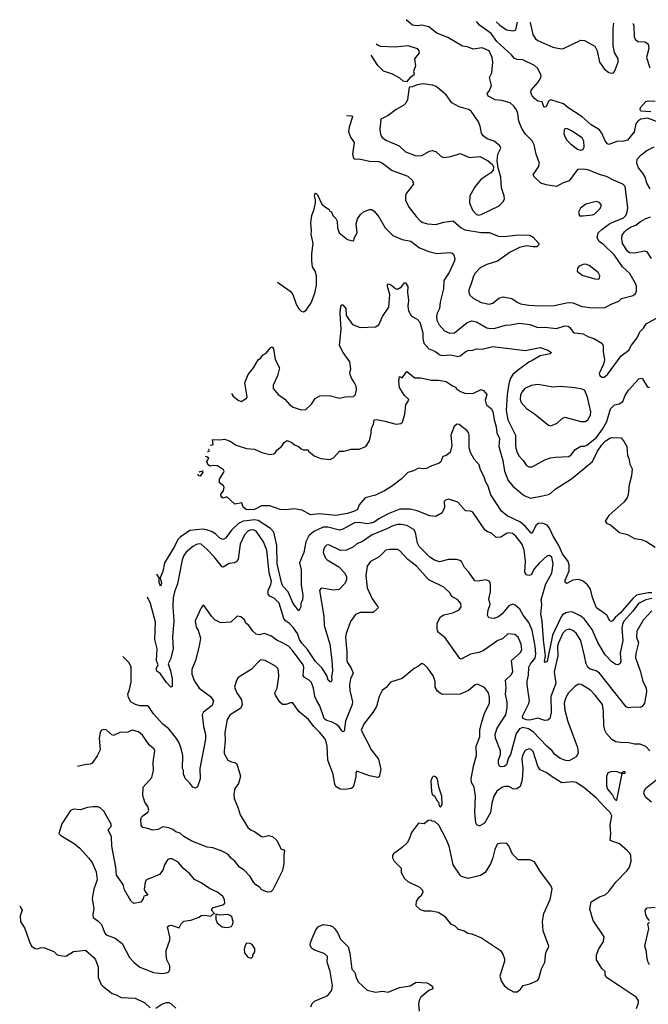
# Model space of a CAD drawing. Extents: x 2133461 to 2293071, y 753526 to 916327.
# Tile 312 of 459: x 2180252 to 2185665, y 896563 to 905042. Entities that reach past the tile are written whole.
import ezdxf

# ---------------------------------------------------------------- set-up
doc = ezdxf.new("R2010")
doc.units = 0

msp = doc.modelspace()

# ---------------------------------------------------------------- linework, layer by layer
at = {"layer": '0CON10XD'}
for points in [[(2183065.5, 904217.9), (2183112.5, 904215), (2183116.7, 904205), (2183088.9, 904115), (2183083.5, 904075), (2183100.9, 904030.9), (2183131.9, 903985), (2183118.6, 903885), (2183126, 903846), (2183145, 903840), (2183175, 903842.5), (2183265, 903823.5), (2183345, 903821.9), (2183375.8, 903805), (2183458, 903742), (2183595, 903695.5), (2183635, 903656.2), (2183642.5, 903625), (2183580, 903545), (2183573.6, 903525), (2183573.5, 903485), (2183605.7, 903425), (2183666.7, 903346.7), (2183700.5, 903310.5), (2183724.6, 903294.6), (2183763, 903283), (2183835, 903277.5), (2183905, 903297.3), (2183985, 903310), (2184055, 903250.8), (2184085, 903233.3), (2184225, 903210), (2184295, 903208.5), (2184375, 903176.4), (2184425, 903174.6), (2184545, 903188.6), (2184645, 903186), (2184675, 903168.8), (2184723.3, 903115), (2184720.7, 903099.3), (2184705, 903086.2), (2184672.5, 903085), (2184615.7, 903095.7), (2184555, 903080.6), (2184475, 903038.9), (2184366.7, 902963.3), (2184276, 902934), (2184215.9, 902904.1), (2184170, 902855), (2184155.6, 902825), (2184144, 902775), (2184119.4, 902715), (2184118.6, 902695), (2184128.3, 902668.3), (2184156.2, 902645), (2184225, 902607.1), (2184293.4, 902593.4), (2184325, 902600.6), (2184378, 902645), (2184415, 902654.6), (2184490.8, 902640.8), (2184535, 902609.6), (2184565.8, 902595.8), (2184635, 902584.6), (2184735, 902579.1), (2184855, 902581.5), (2184975, 902606.5), (2185015, 902602.2), (2185095, 902572.2), (2185185, 902560), (2185295, 902564), (2185345, 902592.5), (2185411.4, 902618.6), (2185435, 902640.8), (2185535, 902666.7), (2185555, 902684.2), (2185564.5, 902705), (2185564.5, 902745), (2185557.8, 902765), (2185505, 902855.8), (2185442.6, 902912.6), (2185375.2, 903015.2), (2185279.5, 903105), (2185242.4, 903132.4), (2185224.7, 903164.7), (2185234.6, 903205), (2185264.4, 903235.6), (2185335, 903286.8), (2185451.8, 903335), (2185470.8, 903355), (2185481.8, 903385), (2185488.2, 903425), (2185466.7, 903605), (2185445, 903626.2), (2185365, 903660.8), (2185305, 903691.8), (2185253.3, 903705), (2185145, 903748), (2185105, 903756), (2185055, 903752.5), (2184983.3, 903655), (2184931.8, 903638.2), (2184875, 903606.2), (2184785, 903618.9), (2184739.2, 903635), (2184684.3, 903685), (2184674.2, 903705), (2184720, 903775), (2184727.1, 903805), (2184700, 903885), (2184682.3, 903965), (2184665, 903999.2), (2184607.1, 904055), (2184576.9, 904105), (2184549.3, 904169.3), (2184542.7, 904235), (2184530.9, 904265), (2184508.3, 904298.3), (2184475, 904324.4), (2184405, 904345.6), (2184345, 904352.7), (2184285, 904382), (2184276.2, 904405), (2184294.5, 904425.5), (2184315.8, 904475), (2184296.2, 904545), (2184318, 904585), (2184326, 904675), (2184319.2, 904715), (2184294, 904775), (2184235, 904798), (2184158.3, 904788.3), (2184107.1, 904807.1), (2184065, 904812.9), (2183938.1, 904888.1), (2183845, 904926.7), (2183775, 904978.9), (2183715, 904995.6), (2183675, 904988), (2183635, 904993.8), (2183580.6, 905041.7)], [(2185767.3, 904155), (2185659.2, 904195), (2185600.7, 904185), (2185575, 904166.8), (2185559.2, 904145), (2185544.4, 904075), (2185485, 904005.6), (2185455, 903994.6), (2185395, 903992.2), (2185325, 903968), (2185313.4, 903973.4), (2185295, 903998.8), (2185266.4, 904065), (2185244.7, 904094.7), (2185173.5, 904135), (2185094.4, 904204.4), (2184972.9, 904285), (2184935, 904317.5), (2184825, 904352.5), (2184805, 904340), (2184785, 904292.5), (2184775, 904287.5), (2184765, 904292.5), (2184759.3, 904309.3), (2184750, 904335), (2184715, 904340), (2184685, 904362.5), (2184664.4, 904385), (2184652.9, 904415), (2184655.8, 904435), (2184717.1, 904502.9), (2184740.9, 904545), (2184741.8, 904565), (2184711.1, 904625), (2184685, 904646.9), (2184585, 904696.1), (2184535, 904700.3), (2184510.2, 904710.2), (2184488.1, 904738.1), (2184361, 904855), (2184312.1, 904922.1), (2184212, 904995), (2184186.8, 905026.6)], [(2184355.6, 905022.4), (2184386.4, 904993.6), (2184445, 904953.1), (2184503.9, 904946.1), (2184523.3, 904955), (2184538.7, 905019.7)], [(2184646.3, 905018.6), (2184647, 905017), (2184671.4, 904915), (2184695, 904878), (2184712.4, 904862.4), (2184844.2, 904804.2), (2184915, 904790.6), (2184935, 904794.4), (2185085, 904864.2), (2185115, 904864), (2185205, 904814.4), (2185224.7, 904775), (2185245.3, 904675), (2185286.6, 904616.6), (2185325, 904588.2), (2185345, 904580.9), (2185365, 904584.4), (2185375, 904595.6), (2185405.9, 904675), (2185404.4, 904705), (2185375, 904758.1), (2185362.2, 904817.8), (2185361.5, 904965), (2185368, 905011.8)], [(2185531.5, 905010.2), (2185535.4, 905005), (2185541.2, 904985), (2185543.8, 904895), (2185552.7, 904872.7), (2185575, 904854.4), (2185635, 904851.9), (2185664.4, 904834.4), (2185670, 904795), (2185649.5, 904715), (2185678.6, 904628.6)], [(2183320.4, 904834.7), (2183332, 904825), (2183355, 904813.1), (2183485, 904808.2), (2183595, 904820), (2183675.6, 904795), (2183690, 904775), (2183691.5, 904755), (2183650.8, 904705), (2183660, 904645), (2183643.8, 904595), (2183650, 904575), (2183646.7, 904565), (2183615, 904543.3), (2183582.5, 904507.5), (2183555, 904511.2), (2183525, 904538), (2183462.4, 904572.4), (2183385, 904599.2), (2183337, 904647), (2183279.5, 904735.6)], [(2184205, 903358.9), (2184225, 903364.5), (2184379.8, 903440.2), (2184416.2, 903475), (2184426.2, 903495), (2184424, 903525), (2184400, 903595), (2184395.8, 903685.8), (2184372.5, 903765), (2184362.5, 903825), (2184370, 903885), (2184393.8, 903935), (2184388, 903955), (2184337.5, 903995), (2184276.4, 904016.4), (2184241.7, 904041.7), (2184228.6, 904065), (2184216.7, 904125), (2184202.2, 904162.2), (2184138.6, 904255), (2184117.4, 904267.4), (2184035, 904290), (2183973.8, 904325), (2183924.2, 904394.2), (2183837.1, 904467.1), (2183807.7, 904477.7), (2183725, 904488.8), (2183675, 904481.2), (2183635, 904462.5), (2183605, 904460), (2183592.5, 904355), (2183577.6, 904322.4), (2183560.8, 904305), (2183495, 904269.2), (2183425, 904217.1), (2183360.5, 904185), (2183352.3, 904095), (2183359.6, 904055), (2183371.2, 904031.2), (2183404.6, 904004.6), (2183518.8, 903955), (2183575, 903904), (2183665, 903870), (2183715, 903872.5), (2183780, 903910), (2183805, 903915.6), (2183835, 903906.9), (2183880.8, 903865), (2183905, 903855.6), (2183965, 903864), (2184045, 903889.2), (2184125, 903855.7), (2184215, 903863.8), (2184285, 903827.5), (2184322.5, 903795), (2184332.5, 903775), (2184330, 903745), (2184308.3, 903721.7), (2184223.7, 903666.3), (2184174, 903606), (2184128.2, 903525), (2184124.6, 903465), (2184150.7, 903400.7), (2184185, 903362.9), (2184205, 903358.9)], [(2185687.9, 904247.9), (2185600, 904255), (2185593.8, 904265), (2185598, 904285), (2185645, 904337.5), (2185665, 904343.3), (2185725, 904340)], [(2185083, 903917), (2185095, 903920), (2185105, 903927.5), (2185112, 903945), (2185110, 903995), (2185095.7, 904025), (2185005, 904085.7), (2184965, 904104), (2184947.7, 904102.3), (2184940.3, 904089.7), (2184937.5, 904062.5), (2184945.6, 904035), (2184964.5, 904005), (2184995, 903973.3), (2185055, 903927.5), (2185083, 903917)], [(2185682.1, 903585), (2185651.4, 903635), (2185638, 903685), (2185619.1, 903719.1), (2185581.2, 903765), (2185566.7, 903805), (2185570.5, 903839.5), (2185605, 903878.8), (2185653.3, 903915), (2185715, 903948.1)], [(2182472, 902781.5), (2182580, 902705), (2182603.8, 902675), (2182631.7, 902591.7), (2182655, 902552.5), (2182675, 902532.5), (2182695, 902527.5), (2182718.3, 902541.7), (2182761.2, 902605), (2182794.4, 902685.6), (2182806.5, 902755), (2182806.7, 902835), (2182796.9, 902875), (2182771.9, 902915), (2182766.4, 902965), (2182766.2, 903025), (2182779.6, 903115), (2182761.8, 903195), (2182765.4, 903225), (2182758.5, 903295), (2182767.5, 903355), (2182788.6, 903411.4), (2182799.5, 903465), (2182800, 903490), (2182790.6, 903525), (2182795, 903546.7), (2182805, 903545.8), (2182815.7, 903535), (2182855, 903453.8), (2182885, 903426.7), (2182915, 903410), (2182923.6, 903393.6), (2182936.1, 903386.1), (2182947.5, 903355), (2182975, 903330), (2182985.5, 903305.5), (2182988.3, 903248.3), (2183004.3, 903205), (2183075, 903150), (2183115, 903136.7), (2183130, 903140), (2183135.7, 903165), (2183156.7, 903205), (2183148.1, 903285), (2183162.1, 903327.9), (2183185.6, 903364.4), (2183212.1, 903387.9), (2183265, 903406.2), (2183285, 903406.2), (2183303.9, 903393.9), (2183345, 903343.3), (2183400.2, 903250.2), (2183464.7, 903184.7), (2183545, 903150), (2183620, 903135), (2183695, 903078.6), (2183775, 903045.8), (2183845, 903028.6), (2183955, 903038), (2183975, 903030), (2183989.2, 903015), (2184000, 902985), (2183995.6, 902965), (2183950.5, 902865), (2183905.5, 902794.5), (2183900.5, 902725), (2183871.5, 902608.5), (2183866.8, 902555), (2183847.9, 902515), (2183842.1, 902485), (2183844.5, 902455), (2183862.9, 902415), (2183911.2, 902361.2), (2183955, 902341.8), (2183995, 902346), (2184105, 902434.4), (2184145, 902448.8), (2184185, 902440.9), (2184275, 902389.6), (2184305, 902383.1), (2184345, 902384.6), (2184435, 902412.5), (2184475, 902413.6), (2184555, 902429.5), (2184645, 902416.7), (2184715, 902391.5), (2184775, 902394.6), (2184875, 902383.1), (2184945, 902404.5), (2184975, 902401.4), (2184990.5, 902390.5), (2185014, 902355), (2185030, 902345), (2185105, 902336.7), (2185144, 902314), (2185196.5, 902296.5), (2185266.2, 902255), (2185275.7, 902235), (2185275.7, 902185), (2185287.9, 902112.1), (2185279.2, 902075), (2185242.5, 901995), (2185247, 901977), (2185265, 901962.5), (2185285, 901962.5), (2185312.5, 901985), (2185432.5, 902147.5), (2185497.1, 902195), (2185519.8, 902240.2), (2185568.4, 902301.6), (2185591.9, 902355), (2185622.5, 902385), (2185647.6, 902422.4), (2185755, 902482.9)], [(2185105, 903353.8), (2185185, 903362.2), (2185205, 903370), (2185251.2, 903415), (2185263.3, 903445), (2185245, 903466.2), (2185215, 903477.5), (2185125.8, 903454.2), (2185080.5, 903419.5), (2185063.3, 903385), (2185073.9, 903353.9), (2185105, 903353.8)], [(2185693.1, 902985), (2185655, 903041.9), (2185635, 903047.1), (2185545, 903031.6), (2185503.8, 903035), (2185485, 903047.1), (2185443.5, 903115), (2185437.1, 903155), (2185441.4, 903185), (2185459.2, 903215), (2185477.6, 903232.4), (2185512.9, 903255), (2185558.6, 903271.4), (2185596.9, 903303.1), (2185645, 903329.6), (2185685, 903344.6)], [(2185233.9, 902806.1), (2185245, 902813.3), (2185248, 902835), (2185233.8, 902865), (2185156.7, 902925), (2185125, 902935.6), (2185105, 902934.3), (2185070.3, 902919.7), (2185055, 902902.5), (2185054, 902875), (2185095, 902842.9), (2185205, 902809.2), (2185233.9, 902806.1)], [(2182075.8, 901822.7), (2182091.2, 901801.2), (2182134.2, 901764.2), (2182160, 901755), (2182196.4, 901776.4), (2182205, 901778.8), (2182210.8, 901795), (2182191.4, 901915), (2182220, 901985), (2182266.2, 902045), (2182306.1, 902113.9), (2182325, 902126.7), (2182347.5, 902155), (2182375, 902168.8), (2182415, 902220), (2182425, 902223.8), (2182436.1, 902206.1), (2182450.6, 902115), (2182490, 902045), (2182470.6, 901975), (2182433.3, 901895), (2182434.2, 901865), (2182477.5, 901815), (2182535, 901773.8), (2182575, 901728.9), (2182606.2, 901705), (2182675, 901681.4), (2182715, 901686), (2182765, 901732), (2182795, 901780), (2182835, 901802), (2182915.9, 901805.9), (2183005, 901784), (2183055, 901793.8), (2183125, 901796.7), (2183143.3, 901815), (2183152.5, 901855), (2183148.8, 901885), (2183136.2, 901915), (2183109.2, 901955), (2183097.5, 901985), (2183095.8, 902005), (2183103.8, 902035), (2183096, 902095), (2183036.4, 902176.4), (2183005.6, 902235), (2183020.8, 902375), (2183011.4, 902515), (2183016.4, 902573.6), (2183025, 902587.5), (2183035, 902587.5), (2183060, 902555), (2183063.8, 902495), (2183116.9, 902416.9), (2183185, 902390.8), (2183315, 902396.5), (2183345.3, 902414.7), (2183377.1, 902485), (2183430.6, 902565), (2183439.5, 902675), (2183418.1, 902745), (2183419.5, 902760.5), (2183425, 902766), (2183445, 902761.4), (2183487.7, 902727.7), (2183505, 902722), (2183539.7, 902740.3), (2183565, 902776.7), (2183575, 902776.7), (2183594.4, 902745), (2183590, 902695), (2183599.2, 902625), (2183593.8, 902575), (2183600, 902535), (2183625, 902487.5), (2183675, 902463.3), (2183697.4, 902437.4), (2183722.7, 902345), (2183722.7, 902295), (2183731.9, 902255), (2183775, 902208), (2183833.8, 902185), (2183865, 902158), (2183885, 902150.6), (2183965, 902154.4), (2184025, 902142.5), (2184045, 902148), (2184093.8, 902185), (2184115, 902194.2), (2184153, 902197), (2184185, 902207.1), (2184235, 902206), (2184325, 902227.8), (2184605, 902193.5), (2184735, 902219.2), (2184800, 902195), (2184832.5, 902175), (2184820, 902165), (2184735, 902147.1), (2184657.7, 902102.3), (2184635, 902091.5), (2184535, 902017.5), (2184498.9, 901985), (2184478.4, 901955), (2184463, 901907), (2184449.8, 901815), (2184442.3, 901675), (2184454.8, 901594.8), (2184521.9, 901465), (2184522.5, 901365), (2184532.6, 901322.6), (2184550, 901285), (2184586.2, 901246.2), (2184615, 901203.3), (2184635, 901190), (2184665, 901192), (2184775, 901251.4), (2184822, 901268), (2184865, 901275.5), (2184980.2, 901279.8), (2185001.4, 901295), (2185033.7, 901336.3), (2185055, 901353.3), (2185085, 901368.9), (2185115, 901369.5), (2185135, 901377.9), (2185217.7, 901445), (2185269.8, 901515), (2185306.9, 901583.1), (2185340.6, 901689.4), (2185375, 901724.3), (2185413.8, 901735), (2185445, 901754.2), (2185465, 901806), (2185495, 901852.5), (2185585, 901950), (2185605, 901956.2), (2185615, 901948.8), (2185655, 901883.8), (2185665, 901876), (2185675, 901877.5)], [(2181893.1, 901380.5), (2181905, 901377.5), (2181917.5, 901385), (2181912.4, 901427.3), (2181975, 901422.5), (2182015, 901429.2), (2182065, 901412.5), (2182115, 901377.5), (2182205, 901350), (2182275, 901344.2), (2182336.7, 901315), (2182405, 901298.6), (2182447.5, 901305), (2182466.1, 901333.9), (2182507.5, 901365), (2182528.3, 901401.7), (2182555, 901416.7), (2182595, 901402), (2182619.5, 901379.5), (2182652.5, 901365), (2182676.4, 901346.4), (2182697, 901337), (2182735, 901337.5), (2182740, 901325), (2182787.5, 901285), (2182845, 901264.2), (2182925, 901254.2), (2182958.3, 901271.7), (2183005, 901326.2), (2183045, 901326), (2183106.1, 901343.9), (2183175, 901344.2), (2183233.6, 901366.4), (2183262.9, 901415), (2183278.3, 901481.7), (2183280, 901525), (2183298.8, 901555), (2183304.2, 901595.8), (2183325, 901598), (2183395, 901584.3), (2183495, 901557.7), (2183534.6, 901565.4), (2183547.5, 901575), (2183567.5, 901645), (2183575.8, 901724.2), (2183602.5, 901765), (2183600, 901775), (2183566.2, 901805), (2183521.2, 901875), (2183516.2, 901925), (2183521.7, 901968.3), (2183545, 901957.5), (2183585, 902012.5), (2183655, 901958), (2183705, 901957.5), (2183795, 901937.5), (2183857.3, 901937.3), (2183925, 901925.8), (2183978, 901888), (2184005, 901876.2), (2184013.6, 901863.6), (2184048.8, 901838.8), (2184085.7, 901825.7), (2184155, 901822), (2184225, 901856), (2184245, 901850), (2184276, 901815), (2184258.9, 901765), (2184265, 901738.8), (2184275, 901722.5), (2184312.4, 901692.4), (2184325, 901666.7), (2184337.3, 901595), (2184356.1, 901535), (2184359.6, 901485), (2184382.7, 901435), (2184379.2, 901365), (2184413.6, 901245), (2184428, 901155), (2184458.9, 901075), (2184497.1, 901025), (2184566.4, 900966.4), (2184597.5, 900945), (2184652.1, 900922.1), (2184755, 900940.4), (2184805, 900952.9), (2184824.7, 900965.3), (2184861.9, 900998.1), (2185003.3, 901086.7), (2185184, 901236), (2185227.5, 901325), (2185265, 901380), (2185295, 901412.2), (2185335, 901437.8), (2185355, 901443.3), (2185430.6, 901440.6), (2185457.6, 901407.6), (2185480, 901365), (2185485.9, 901285.9), (2185496.2, 901265), (2185506.2, 901215), (2185525.8, 901175), (2185520.5, 901115), (2185500, 901035), (2185492.7, 900952.7), (2185484.4, 900925), (2185453.1, 900886.9), (2185325, 900773.1), (2185294.4, 900724.4), (2185303.8, 900705), (2185340.8, 900690.8), (2185418, 900625), (2185485, 900607.8), (2185545, 900574.4), (2185604.4, 900565.6), (2185645, 900552.1), (2185725, 900500.5)], [(2184825, 901544), (2184881.4, 901568.6), (2184925, 901611.2), (2184945, 901618.8), (2185085, 901580.8), (2185125, 901582.5), (2185143.8, 901595), (2185167.1, 901635), (2185170.6, 901665), (2185141.2, 901791.2), (2185119.2, 901849.2), (2185095, 901860), (2185035, 901871.4), (2184905, 901884.5), (2184845, 901876.7), (2184715, 901900.6), (2184655, 901891.9), (2184602.5, 901865), (2184576.8, 901833.2), (2184565, 901807.5), (2184562.2, 901775), (2184571.4, 901745), (2184616, 901695), (2184686.4, 901646.4), (2184805, 901548.8), (2184825, 901544)], [(2185695.7, 900105.7), (2185665, 900106), (2185563.7, 900086.3), (2185531.7, 900058.3), (2185425.8, 899935), (2185380, 899895), (2185357.5, 899865), (2185345, 899860.8), (2185335, 899866.2), (2185307.8, 899915), (2185217.9, 899977.9), (2185183.8, 900065), (2185168.3, 900138.3), (2185142.5, 900175), (2185099.1, 900209.1), (2185065, 900221.1), (2185015, 900215.4), (2184965, 900188.1), (2184948, 900195), (2184947.9, 900215), (2184982.7, 900295), (2184984.7, 900344.7), (2184974.7, 900375), (2184925, 900442.5), (2184893.9, 900515), (2184846.4, 900595), (2184814.1, 900664.1), (2184795, 900688.4), (2184755, 900705.7), (2184716, 900704), (2184696.4, 900685), (2184665, 900621.2), (2184655, 900620), (2184608.8, 900678.8), (2184565.8, 900715.8), (2184450, 900770), (2184399.9, 900809.9), (2184310.1, 900950.1), (2184285, 901024.2), (2184262.1, 901065), (2184251.8, 901105), (2184220.3, 901165), (2184209.8, 901209.8), (2184165, 901256.2), (2184133.9, 901315), (2184123.3, 901355), (2184123.9, 901463.9), (2184116.4, 901486.4), (2184101.5, 901505), (2184035, 901555.4), (2184015, 901557.5), (2183992.6, 901537.4), (2183965.4, 901465), (2183974.5, 901375.5), (2183957.5, 901315), (2183925, 901290), (2183895, 901280), (2183877.5, 901235), (2183865, 901223.3), (2183787.5, 901195), (2183755, 901176.2), (2183725, 901173.3), (2183685, 901180), (2183643.9, 901156.1), (2183595, 901143.8), (2183537.5, 901085), (2183455, 901022), (2183394.3, 900985), (2183315, 900948.2), (2183225.9, 900924.1), (2183174.6, 900865.4), (2183160, 900825), (2183135, 900809.6), (2183075, 900789.2), (2182975, 900772.9), (2182833.3, 900786.7), (2182755, 900776.7), (2182685, 900818), (2182615, 900830), (2182545, 900822), (2182495, 900823.3), (2182405, 900854.6), (2182335, 900854.2), (2182275, 900822.9), (2182220.7, 900820.7), (2182202.5, 900825), (2182177.5, 900845), (2182165, 900880), (2182105, 900870), (2182035, 900933.3), (2182005, 900922.5), (2181995, 900927.5), (2181982.5, 900945), (2181982.5, 900955), (2182005.9, 900984.1), (2182013.3, 901015), (2182007.7, 901027.7), (2181973, 901053), (2181972.5, 901085), (2182010, 901145), (2182012.5, 901155), (2182006.7, 901165), (2181955, 901198.8), (2181925, 901203.3), (2181888.3, 901198.3), (2181870.7, 901210.7), (2181863.6, 901236.4), (2181880, 901265), (2181870, 901275), (2181852, 901281.2)], [(2181869.8, 901324.3), (2181875, 901322.5), (2181885, 901330), (2181881.7, 901341.7), (2181876.6, 901340.6)], [(2181797, 901148.1), (2181827, 901157), (2181830, 901145), (2181805, 901110), (2181792.5, 901115), (2181789.1, 901128.8)], [(2185695, 900056.1), (2185645, 900047), (2185581.8, 900015), (2185531.9, 899948.1), (2185455, 899863.1), (2185441.6, 899835), (2185437.3, 899802.7), (2185445.3, 899694.7), (2185423.8, 899586.2), (2185430, 899515), (2185423.2, 899496.8), (2185405, 899487.5), (2185385, 899490.6), (2185351.3, 899511.3), (2185293.8, 899573.8), (2185229.8, 899679.8), (2185180.8, 899790.7), (2185112.1, 899882.1), (2185085, 899904.5), (2185015, 899938.9), (2184995, 899941.8), (2184955, 899934.5), (2184925, 899915.5), (2184910.9, 899895), (2184839, 899741), (2184795, 899514.7), (2184777.1, 899507.1), (2184771.5, 899515), (2184780.9, 899565), (2184761.7, 899701.7), (2184750, 899865), (2184739.6, 899925), (2184746.9, 900005), (2184743.6, 900045), (2184781.9, 900185), (2184833.1, 900275), (2184846.2, 900355), (2184835, 900414), (2184815, 900428.6), (2184795, 900426), (2184725, 900362.9), (2184685.6, 900315), (2184655, 900260), (2184635, 900256), (2184615, 900262), (2184602.5, 900285), (2184609, 900379), (2184596.6, 900476.6), (2184575, 900529.4), (2184523.3, 900595), (2184495, 900616.5), (2184465, 900621.8), (2184445, 900616.4), (2184395, 900586.4), (2184355, 900582.5), (2184315, 900620.8), (2184275, 900635.6), (2184258.6, 900648.6), (2184155, 900800), (2184135, 900810), (2184092.1, 900812.1), (2184025, 900886.2), (2183945, 900913.3), (2183920, 900905), (2183908.3, 900891.7), (2183911.2, 900845), (2183888.8, 900795), (2183836.2, 900763.8), (2183785, 900770), (2183675, 900811.9), (2183615, 900826.7), (2183525, 900825.5), (2183425, 900787.1), (2183345.6, 900744.4), (2183305, 900715.4), (2183276, 900705), (2183245, 900701.2), (2183175, 900711.6), (2183135, 900708.8), (2183035, 900654.7), (2183005, 900646.4), (2182905, 900671.6), (2182865, 900671.1), (2182785, 900635.3), (2182742.2, 900597.8), (2182715.3, 900545), (2182700, 900455), (2182662.7, 900365), (2182674.3, 900305), (2182676.3, 900175), (2182690.8, 900085), (2182687.1, 900045), (2182674, 900015), (2182671.4, 899985), (2182655, 899950), (2182606.5, 900015), (2182563.2, 900115), (2182519.2, 900165), (2182507.3, 900195), (2182470.4, 900355), (2182464.7, 900515), (2182439.1, 900629.1), (2182411.2, 900661.2), (2182305, 900729), (2182275, 900735.2), (2182205.9, 900725.9), (2182175, 900724.2), (2182135, 900704), (2182079.9, 900650.1), (2182025, 900578.1), (2182005, 900566.7), (2181979.2, 900575), (2181936.9, 900615), (2181904, 900634), (2181860.1, 900650.1), (2181825, 900654.8), (2181717.5, 900642.5), (2181633.6, 900586.4), (2181614.8, 900565.2), (2181586.2, 900505), (2181497.3, 900365), (2181485, 900290), (2181460, 900235), (2181473.3, 900186.7), (2181465, 900163.3), (2181452, 900195), (2181453.8, 900235), (2181433.5, 900268.4)], [(2185695, 899951.5), (2185620.2, 899869.8), (2185567.3, 899775), (2185563.6, 899725), (2185580, 899675), (2185556.8, 899585), (2185555.3, 899545.3), (2185594.8, 899434.8), (2185618.8, 899345), (2185645.4, 899285), (2185650.8, 899255), (2185632.4, 899157.6), (2185613.2, 899126.8), (2185595, 899118.6), (2185535, 899122.9), (2185495, 899115.8), (2185475, 899125.8), (2185244.8, 899414.8), (2185215, 899434.6), (2185165, 899450.4), (2185143.6, 899465), (2185129.6, 899495), (2185117.1, 899565), (2185082.8, 899695), (2185045, 899757.7), (2185015, 899783.3), (2184985, 899792.9), (2184955, 899784.2), (2184930.5, 899759.5), (2184890.6, 899675), (2184882.8, 899645), (2184886.1, 899565), (2184855.2, 899425), (2184867.8, 899325), (2184826.8, 899215), (2184828.5, 899075), (2184816.2, 899025), (2184801.2, 899008.8), (2184775, 899005.7), (2184715, 899028.2), (2184645, 899010.5), (2184615, 899012.2), (2184584.4, 899025), (2184582.8, 899045), (2184633.8, 899146.2), (2184642, 899175), (2184621.5, 899315), (2184622.1, 899345), (2184634, 899396), (2184636.9, 899465), (2184650, 899495), (2184690.8, 899545), (2184697.8, 899582.2), (2184691.7, 899648.3), (2184666.3, 899785), (2184635, 899851.4), (2184586.7, 899915), (2184560, 899965), (2184519.5, 899999.5), (2184495, 900008.9), (2184465, 899994.4), (2184405.3, 899924.7), (2184375, 899899.6), (2184335, 899884.4), (2184291.7, 899891.7), (2184281.4, 899915), (2184285.9, 899955.9), (2184302.9, 900005), (2184292.5, 900055), (2184305.5, 900115), (2184307.1, 900175), (2184302, 900195), (2184295, 900206), (2184265, 900218.6), (2184197, 900207), (2184170.9, 900210.9), (2184120, 900285), (2184081.4, 900325), (2184056, 900375), (2184042.5, 900385), (2184015, 900392), (2183945, 900392), (2183865.8, 900374.2), (2183825, 900386.7), (2183785, 900414.5), (2183693.2, 900505), (2183678.4, 900535), (2183660.4, 900625), (2183645, 900650.9), (2183585, 900685.9), (2183535.8, 900695.8), (2183505, 900693.5), (2183465, 900684.1), (2183420.5, 900659.5), (2183288.1, 900605), (2183205, 900547.8), (2183155, 900528.1), (2183125, 900501.4), (2183065, 900474.2), (2183015, 900471.2), (2182915, 900518.6), (2182895, 900515.7), (2182882, 900505), (2182870.8, 900485), (2182866, 900455), (2182884, 900405), (2182899.1, 900389.1), (2182999.1, 900329.1), (2183052, 900275), (2183067, 900243), (2183066.7, 900215), (2183050, 900185), (2183004.3, 900135.7), (2182955, 900128.6), (2182855, 900146), (2182845, 900143.8), (2182833.1, 900126.9), (2182872, 899905), (2182873.9, 899825), (2182922.3, 899665), (2182940.3, 899525), (2182944.4, 899435), (2182936, 899385), (2182940.6, 899355), (2182935, 899340), (2182925, 899339.2), (2182908.6, 899355), (2182895.7, 899395.7), (2182855, 899461.2), (2182798.1, 899515), (2182728.8, 899618.8), (2182681.8, 899671.8), (2182661.4, 899705), (2182643.8, 899755), (2182608.5, 899805), (2182575, 899843.1), (2182540, 899865), (2182525, 899884.2), (2182485, 900016.5), (2182446.6, 900056.6), (2182406.4, 900076.4), (2182390.6, 900095), (2182390.5, 900125), (2182415, 900177.5), (2182419.5, 900205), (2182399.6, 900279.6), (2182380.2, 900475), (2182352.3, 900545), (2182287.1, 900637.1), (2182265, 900648.2), (2182235.8, 900645), (2182214.6, 900635), (2182187.8, 900605), (2182151.1, 900525), (2182133.9, 900396.1), (2182121.9, 900375), (2182105, 900363.6), (2182055, 900357.7), (2182005, 900328.6), (2181995, 900330), (2181927.1, 900415), (2181865, 900478.5), (2181815, 900525.6), (2181795, 900529.4), (2181775, 900523.3), (2181744.1, 900505.9), (2181685, 900455.6), (2181665, 900427.1), (2181650.4, 900389.6), (2181610.4, 900185), (2181584.7, 900115), (2181574.6, 900064.6), (2181570.3, 899985), (2181578.2, 899865), (2181567.4, 899725), (2181574.6, 899625), (2181550, 899535), (2181528.9, 899495), (2181551.1, 899435), (2181563.5, 899365), (2181565, 899300), (2181554.2, 899294.2), (2181515, 899334.2), (2181465, 899407.5), (2181432.7, 899432.7), (2181428.1, 899455), (2181444.4, 899485), (2181430.2, 899520.2), (2181436.4, 899625), (2181414.7, 899705), (2181421.1, 899855), (2181379.3, 900015), (2181351, 900068.6)], [(2185679.4, 898745), (2185645, 898784.2), (2185595, 898804.2), (2185545, 898804.3), (2185485, 898817.1), (2185445, 898814.3), (2185385, 898823.1), (2185352.1, 898842.1), (2185306, 898896), (2185291.5, 898925), (2185281.8, 898965), (2185279.5, 899085), (2185269.5, 899145), (2185208.9, 899225), (2185167, 899267), (2185086.7, 899316.7), (2185065, 899319.4), (2185035, 899303.1), (2184979.2, 899245), (2184954, 899205), (2184940.3, 899155), (2184946.6, 899095), (2184971.1, 898998.9), (2185056, 898775), (2185060.8, 898725), (2185045, 898694.2), (2184985, 898660.8), (2184955, 898662.5), (2184905, 898680), (2184857.1, 898717.1), (2184836.5, 898745), (2184790, 898785), (2184675, 898909.7), (2184633.6, 898935), (2184585, 898947.2), (2184555, 898934.1), (2184528.1, 898895), (2184479.7, 898715), (2184461.7, 898685), (2184444.8, 898625.3), (2184425, 898610.8), (2184397, 898607), (2184382.4, 898612.4), (2184375.5, 898635.5), (2184376.1, 898665), (2184392.5, 898715), (2184392.3, 898745), (2184349.6, 898855), (2184346, 898885), (2184360.8, 898935), (2184397.9, 898995), (2184437.8, 899055), (2184450, 899115), (2184448.9, 899165), (2184434.5, 899235), (2184440, 899285), (2184434.4, 899355), (2184485, 899400.8), (2184498.1, 899425), (2184486.9, 899525), (2184560.9, 899589.1), (2184575.5, 899615), (2184570.9, 899665), (2184545, 899724.2), (2184515, 899746.7), (2184455, 899752.5), (2184408.7, 899711.3), (2184368.8, 899695), (2184243.4, 899606.6), (2184205, 899591.9), (2184135, 899579.5), (2184055, 899536), (2184042.1, 899542.1), (2183915, 899717.5), (2183857.5, 899765), (2183848.6, 899778.6), (2183846.7, 899805), (2183847.5, 899845), (2183875, 899900), (2183903, 899917), (2183982, 899935), (2184035, 899960), (2184053.6, 899985), (2184051.5, 900015), (2184025, 900045.5), (2183974.6, 900074.6), (2183955, 900106), (2183905, 900153.8), (2183775, 900218.2), (2183669.4, 900335), (2183593.6, 900393.6), (2183525, 900467.5), (2183505, 900480.8), (2183435, 900479.4), (2183405, 900472.5), (2183348.6, 900415), (2183271.5, 900375), (2183244.1, 900335), (2183232.6, 900255), (2183245, 900148.8), (2183286.1, 900055), (2183331.4, 899995), (2183339.2, 899985), (2183336.2, 899975), (2183295, 899936.9), (2183185, 899935.6), (2183145, 899918.6), (2183101.3, 899858.7), (2183062.6, 899755), (2183056.4, 899725), (2183070, 899595), (2183069.1, 899525), (2183075.5, 899505), (2183104.7, 899464.7), (2183124.4, 899415), (2183101.1, 899365), (2183092.7, 899315), (2183095.4, 899265), (2183116.7, 899166.7), (2183115.4, 899145), (2183058.8, 899001.2), (2183045, 898915.7), (2183035, 898910.5), (2183025, 898917.5), (2183002.2, 898952.2), (2182981.2, 898971.2), (2182936, 898996), (2182895, 899008.2), (2182875, 899023.8), (2182835, 899132.9), (2182810.4, 899175), (2182792.3, 899215), (2182780.8, 899285), (2182763.5, 899335), (2182745.6, 899355), (2182705, 899377.5), (2182693.5, 899393.5), (2182697.3, 899465), (2182691.8, 899485), (2182601, 899611), (2182565.7, 899645.7), (2182515, 899676.9), (2182465, 899697.8), (2182415, 899735.7), (2182355.7, 899755.7), (2182313.6, 899743.6), (2182289.5, 899749.5), (2182260, 899775), (2182225.7, 899825.7), (2182200, 899845), (2182186.7, 899875), (2182155, 899900), (2182125, 899906.7), (2182070, 899855), (2181985, 899846.7), (2181932.5, 899875), (2181904.1, 899904.1), (2181835, 900002.5), (2181815, 899977.5), (2181763.8, 899865), (2181770.7, 899810.7), (2181787.5, 899785), (2181808, 899715), (2181798.3, 899648.3), (2181766, 899525), (2181733.1, 899445), (2181734.5, 899405), (2181755.8, 899345), (2181798, 899285), (2181894.4, 899214.4), (2181922, 899175), (2181908, 899135), (2181835, 899080), (2181822.5, 899055), (2181834, 898956), (2181850.7, 898890.7), (2181852.9, 898845), (2181802.5, 898592.5), (2181806, 898505), (2181782.9, 898435), (2181765, 898424.2), (2181741.9, 898431.9), (2181717.6, 898467.6), (2181678.8, 898505), (2181661.2, 898545), (2181662.5, 898575), (2181653.1, 898593.1), (2181655.5, 898705), (2181640.9, 898765)], [(2185562.3, 896527.7), (2185580, 896575), (2185580.8, 896595), (2185561.4, 896625), (2185415, 896723.5), (2185306.2, 896795), (2185293.3, 896815), (2185292.5, 896845), (2185265, 896872.5), (2185218, 896945), (2185218, 896985), (2185237.5, 897035), (2185278, 897105), (2185283.8, 897145), (2185190, 897285), (2185160.9, 897380.9), (2185173.8, 897446.2), (2185245, 897487.5), (2185293.4, 897506.6), (2185326, 897535), (2185384.2, 897615), (2185484, 897715), (2185502, 897745), (2185518, 897795), (2185514, 897845), (2185506, 897865), (2185486.2, 897885), (2185416.1, 897946.1), (2185337.5, 897975), (2185343.3, 898035), (2185336.7, 898105), (2185352.5, 898185), (2185337.5, 898215), (2185290.5, 898260.5), (2185215, 898341.2), (2185110.6, 898430.6), (2185045, 898473.8), (2185015, 898478.6), (2184921.2, 898471.2), (2184845, 898515.6), (2184785, 898560.6), (2184732.8, 898582.8), (2184712.4, 898612.4), (2184675, 898741.2), (2184657.4, 898757.4), (2184635, 898762.9), (2184605, 898749.2), (2184580.5, 898705), (2184576.5, 898675), (2184583.9, 898593.9), (2184579.4, 898495), (2184561.1, 898438.9), (2184531.7, 898418.3), (2184505, 898415.7), (2184465, 898437.5), (2184430.7, 898439.3), (2184405, 898429.5), (2184360.8, 898399.2), (2184333.9, 898355), (2184317.3, 898295), (2184305.5, 898215), (2184255, 898123.8), (2184215, 898100), (2184205, 898100), (2184188, 898108), (2184179.2, 898125), (2184171.5, 898215), (2184177.1, 898355), (2184166, 898434), (2184142.6, 898472.6), (2184139.6, 898505), (2184158.5, 898615), (2184185.6, 898705), (2184181.8, 898785), (2184213.5, 898865), (2184214.5, 898925), (2184231.4, 898995), (2184253.8, 899066.2), (2184297.9, 899155), (2184298.5, 899205), (2184289.1, 899245), (2184255, 899292.5), (2184195, 899321.2), (2184173.3, 899315), (2184115.7, 899264.3), (2184045, 899232.5), (2183895, 899231.9), (2183875, 899238.1), (2183849.7, 899259.7), (2183830.5, 899295), (2183828.5, 899345), (2183812.1, 899392.1), (2183767.6, 899457.6), (2183735, 899490), (2183715, 899497.5), (2183686.1, 899473.9), (2183647.5, 899455), (2183545, 899370), (2183445, 899336), (2183408, 899292), (2183374.2, 899265), (2183346.8, 899213.2), (2183325, 899128.8), (2183293.1, 899075), (2183219.3, 898980.7), (2183191.2, 898925), (2183280.4, 898750.4), (2183341.2, 898675), (2183362.5, 898585), (2183347, 898523), (2183335, 898517.5), (2183265, 898530), (2183155, 898570), (2183146.7, 898555), (2183146.7, 898525), (2183130.5, 898449.5), (2183119.5, 898430.5), (2183105, 898420), (2183055, 898412), (2183012.5, 898415), (2182976.2, 898435), (2182964.3, 898455), (2182951.9, 898545), (2182905.7, 898665), (2182900, 898785), (2182888.6, 898835), (2182877.1, 898855), (2182836.5, 898905), (2182783.5, 898955), (2182738.9, 899015), (2182654.4, 899085), (2182605, 899158.8), (2182585, 899160), (2182545, 899146), (2182516, 899146), (2182492, 899165), (2182455.8, 899225), (2182450, 899245), (2182467.8, 899285), (2182482.5, 899385), (2182481.2, 899435), (2182474.1, 899454.1), (2182455, 899473.8), (2182366.7, 899525), (2182325, 899528.1), (2182245, 899445.6), (2182133.8, 899376.2), (2182114.5, 899345), (2182102.9, 899295), (2182122.1, 899245), (2182162.7, 899185), (2182167.9, 899145), (2182155, 899114.3), (2182065, 899054.6), (2182037.2, 899015), (2182018.2, 898905), (2182021.5, 898835), (2182011.7, 898741.7), (2182013.5, 898723.5), (2182044.1, 898664.1), (2182075, 898650), (2182105, 898646.2), (2182121.2, 898635), (2182153, 898527), (2182136.3, 898463.7), (2182105, 898422.5), (2182095.8, 898375), (2182098, 898335), (2182133.2, 898253.2), (2182150.6, 898195), (2182215, 898086), (2182245, 898064), (2182275, 898052), (2182335, 898008), (2182355, 898006.2), (2182395, 898016.7), (2182428.3, 898008.3), (2182467.5, 897975), (2182487.5, 897935), (2182500.7, 897900.7), (2182525, 897892.5), (2182533.3, 897883.3), (2182527.5, 897852.5), (2182527.1, 897775), (2182514.1, 897715.9), (2182432.3, 897547.7), (2182415, 897531.2), (2182385, 897528.8), (2182337.7, 897547.7), (2182313.9, 897573.9), (2182285, 897591.2), (2182264.2, 897615), (2182236, 897665), (2182185, 897717.5), (2182144.2, 897745), (2182105, 897795.8), (2182075, 897817.5), (2182045.4, 897855.4), (2181995, 897883.2), (2181915, 897909.1), (2181865, 897917.5), (2181735, 897967.5), (2181665, 898007.5), (2181635, 898038), (2181595, 898049.2), (2181569.1, 898069.1), (2181535, 898083.5), (2181485, 898090), (2181445, 898069.5), (2181395, 898061.4), (2181355, 898078), (2181312.5, 898085), (2181298, 898105), (2181295.8, 898155), (2181302, 898175), (2181313.3, 898185), (2181355, 898216.2), (2181364, 898235), (2181355.7, 898265.7), (2181328.8, 898305), (2181312.1, 898362.1), (2181314.1, 898434.1), (2181390.5, 898515), (2181403.6, 898575), (2181402.1, 898647.9), (2181416, 898745), (2181410.5, 898760.5), (2181368, 898798), (2181310.2, 898880.2), (2181275, 898910), (2181220, 898925), (2181183, 898907), (2181115, 898903.5), (2181058.3, 898878.3), (2181044, 898884), (2180995, 898925.7), (2180975, 898930.8), (2180955.9, 898924.1), (2180943.3, 898905), (2180936, 898855), (2180944.2, 898755.8), (2180918.7, 898701.3), (2180875, 898640), (2180859.1, 898630.9), (2180825, 898628.6), (2180748.5, 898610.6)], [(2181640.9, 898765), (2181623.8, 898815), (2181601.1, 898851.1), (2181535.2, 898935.2), (2181485.6, 898975), (2181404.5, 899065), (2181365, 899126), (2181352.9, 899132.9), (2181285.5, 899134.5), (2181248, 899145), (2181209.1, 899169.1), (2181188.1, 899205), (2181183.1, 899235), (2181197.9, 899275), (2181210.5, 899339.5), (2181211.9, 899465), (2181195, 899503.8), (2181139.9, 899557.7)], [(2183875, 898260), (2183890, 898285), (2183886.8, 898356.8), (2183861.7, 898431.7), (2183850, 898505), (2183835, 898522.5), (2183815, 898527.5), (2183803, 898517), (2183793.3, 898485), (2183797, 898397), (2183805, 898370), (2183826.7, 898356.7), (2183845, 898317.5), (2183857.5, 898305), (2183863, 898273), (2183875, 898260)], [(2185395, 898320), (2185440, 898550), (2185465, 898553.3), (2185465, 898566), (2185452.5, 898565), (2185435, 898550), (2185396.1, 898566.1), (2185351.7, 898568.3), (2185317.5, 898555), (2185303.9, 898526.1), (2185303.8, 898445), (2185313.8, 898415), (2185357.5, 898365), (2185370, 898335), (2185385, 898320), (2185395, 898320)], [(2185693.6, 898303.6), (2185644, 898344), (2185626.4, 898375), (2185630.5, 898399.5), (2185643.5, 898425), (2185745, 898503.3)], [(2181475, 896828.6), (2181515, 896833.8), (2181535.9, 896844.1), (2181546, 896865), (2181543.3, 896895), (2181520, 896945), (2181513.8, 896995), (2181513.8, 897025), (2181543.6, 897116.4), (2181543.6, 897143.6), (2181525, 897230), (2181538.3, 897241.7), (2181555, 897243.3), (2181625, 897222.5), (2181641.2, 897255), (2181665, 897278.8), (2181725, 897288.8), (2181795.9, 897314.1), (2181815, 897326.7), (2181845, 897330), (2181897, 897323), (2181915, 897340), (2181930, 897345), (2181903, 897373), (2181913.3, 897395), (2182008.8, 897421.2), (2182018, 897435), (2182015.9, 897465.9), (2182001.2, 897491.2), (2181955, 897528), (2181885, 897561.2), (2181815, 897608), (2181756.6, 897636.6), (2181716.6, 897686.6), (2181663.4, 897733.4), (2181615, 897786.9), (2181565, 897815.6), (2181543.2, 897816.8), (2181525, 897806), (2181498.6, 897765), (2181483.1, 897716.9), (2181455, 897681.2), (2181345, 897636.2), (2181331.2, 897615), (2181324.2, 897555), (2181331.2, 897535), (2181356.4, 897503.6), (2181320, 897495), (2181315, 897470), (2181295, 897442.5), (2181235, 897432), (2181207.5, 897455), (2181155, 897550), (2181142, 897595), (2181085.8, 897675), (2181080, 897745), (2181044.3, 897925), (2181042.2, 898005), (2181013.3, 898065), (2181039.4, 898095), (2181040.6, 898115), (2180977.5, 898225), (2180945, 898255.8), (2180925, 898262.5), (2180883, 898263), (2180835, 898256.9), (2180775, 898238.9), (2180715, 898244.2), (2180688.3, 898231.7), (2180613.9, 898116.1), (2180587.5, 898035), (2180605, 898017.5), (2180721.7, 897948.3), (2180768.6, 897908.6), (2180845.5, 897825.5), (2180876, 897785), (2180910.8, 897705), (2180919.2, 897635), (2180889.2, 897555), (2180875.9, 897474.1), (2180889.2, 897385), (2180880.5, 897335), (2180885, 897311.2), (2180925, 897282), (2180955, 897250), (2180984.2, 897175), (2180995, 897161.2), (2181075, 897131.9), (2181135.5, 897085.5), (2181196.7, 896965), (2181234.5, 896924.5), (2181285, 896884.2), (2181405, 896835.8), (2181475, 896828.6)], [(2184535, 896670), (2184565, 896692.5), (2184587.5, 896725), (2184645, 896738.8), (2184711.7, 896768.3), (2184723.3, 896785), (2184745, 896867.5), (2184773.8, 896925), (2184781.7, 897008.3), (2184807, 897053), (2184807.5, 897065), (2184760.8, 897195), (2184754.3, 897275.7), (2184766.2, 897345), (2184818.8, 897465), (2184836.7, 897555), (2184825, 897587.5), (2184736.7, 897705), (2184685, 897791.2), (2184645, 897806), (2184545, 897806.7), (2184496.7, 897855), (2184465, 897927.5), (2184445, 897950), (2184385, 897949.2), (2184365, 897941.2), (2184343.3, 897895), (2184323, 897817), (2184305, 897773.8), (2184261.3, 897698.7), (2184218.7, 897671.3), (2184115, 897647.1), (2184056.7, 897665), (2184044, 897675), (2183985.8, 897765), (2183949.2, 897925), (2183925.6, 897985.6), (2183862.5, 898105), (2183827, 898137), (2183805, 898140), (2183795, 898150), (2183770, 898145), (2183735, 898117.5), (2183685, 898122.5), (2183625, 898042.5), (2183606.7, 897985), (2183587.3, 897952.7), (2183545, 897913.3), (2183470.7, 897859.3), (2183462.5, 897845), (2183463.6, 897823.6), (2183476.2, 897795), (2183535.8, 897735), (2183537.7, 897697.7), (2183565, 897646.7), (2183595, 897621.2), (2183695, 897572.5), (2183720, 897545), (2183722.5, 897525), (2183707.5, 897495), (2183684.1, 897475.9), (2183665, 897447.5), (2183663.3, 897415), (2183700.3, 897380.3), (2183735, 897368), (2183795, 897368), (2183855.9, 897355.9), (2183907.5, 897325), (2183965, 897252.5), (2183995, 897241.2), (2184028.8, 897208.8), (2184080, 897195), (2184110, 897175), (2184145, 897170), (2184227.5, 897135), (2184392.5, 897025), (2184413.3, 896995), (2184427.5, 896955), (2184427.5, 896935), (2184386, 896805), (2184398, 896765), (2184423.3, 896725), (2184457.5, 896695), (2184505, 896670), (2184535, 896670)], [(2180251.6, 897408.2), (2180272.5, 897375), (2180256.9, 897325), (2180258.5, 897275), (2180295.6, 897215), (2180335, 897100), (2180354.7, 897064.7), (2180385, 897044.4), (2180405, 897041.9), (2180437.3, 897052.7), (2180465, 897050.6), (2180546.4, 897016.4), (2180575, 896990), (2180635, 896977.5), (2180655, 896980.8), (2180715, 897016.9), (2180818.3, 897028.3), (2180891.2, 896965), (2180903.8, 896945), (2180928.1, 896885), (2180927.5, 896795), (2180954, 896735), (2180968.3, 896718.3), (2181047.5, 896655), (2181082.5, 896645), (2181125, 896622.5), (2181245, 896616.9), (2181330, 896575), (2181375, 896533.8)], [(2185676.7, 897285), (2185656.4, 897306.4), (2185642.7, 897332.7), (2185639.2, 897375), (2185655.7, 897394.3), (2185725, 897400)], [(2182035, 897223.3), (2182075, 897232.5), (2182087.5, 897255), (2182090, 897275), (2182078.8, 897315), (2182065, 897329.2), (2182045, 897337.8), (2181975, 897330), (2181941.7, 897338.3), (2181940, 897295), (2181953.6, 897263.6), (2181995, 897230), (2182035, 897223.3)], [(2182757.7, 896542.3), (2182771.2, 896568.8), (2182791.2, 896588.8), (2182905, 896638.8), (2182940, 896685), (2182946.5, 896725), (2182926.1, 896846.1), (2182900, 896925), (2182902.5, 896975), (2182875, 897000), (2182790.5, 897030.5), (2182765, 897046.7), (2182752, 897072), (2182756, 897095), (2182801.2, 897205), (2182820.8, 897229.2), (2182865, 897250.8), (2182925, 897241.2), (2182944.1, 897234.1), (2182965, 897213.3), (2182991.2, 897175), (2183015, 897123.3), (2183079.1, 897059.1), (2183095, 897002.5), (2183112.5, 896865), (2183138, 896838), (2183148, 896795), (2183165.7, 896755.7), (2183245, 896683.8), (2183315, 896668), (2183375, 896676), (2183425, 896667.5), (2183523.2, 896706.8), (2183615, 896722.9), (2183665, 896754), (2183757.3, 896747.3), (2183787.5, 896735), (2183807.5, 896715), (2183810, 896695), (2183775, 896682.5), (2183706.2, 896625), (2183692, 896595), (2183687.5, 896565), (2183690.8, 896505)], [(2185674.2, 896904.2), (2185660.7, 896930.7), (2185651.2, 896975), (2185650.8, 897015), (2185634.4, 897064.4), (2185670, 897215), (2185660, 897255), (2185675, 897270)], [(2182245, 896960), (2182260, 896975), (2182260, 896985), (2182277.5, 897015), (2182277.5, 897045), (2182255, 897077.5), (2182237, 897087), (2182205, 897090), (2182190, 897065), (2182183.6, 897036.4), (2182187.5, 897005), (2182215, 896970), (2182245, 896960)], [(2181425, 896531.2), (2181476.6, 896563.4), (2181515, 896578.9), (2181535, 896578.1), (2181557.4, 896567.4), (2181595, 896531.2)]]:
    msp.add_lwpolyline(points, dxfattribs=at)

doc.saveas('drawing.dxf')
